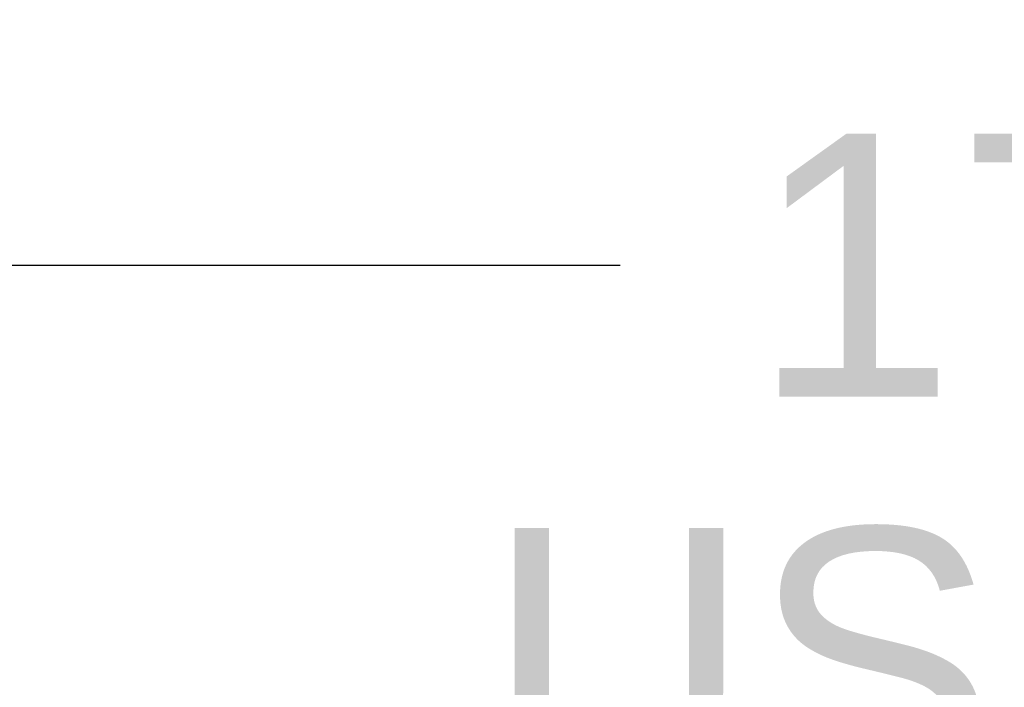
# Model space of a CAD drawing. Header units: inches. Extents: x 0 to 243, y 0 to 157.
# Tile 281 of 284: x 127.93 to 131.94, y 104.48 to 107.2. Entities that reach past the tile are written whole.
import ezdxf

# ---------------------------------------------------------------- set-up
doc = ezdxf.new("R2010")
doc.units = ezdxf.units.IN
doc.header["$LTSCALE"] = 13.357143
doc.header["$MEASUREMENT"] = 0
doc.layers.get('0').update_dxf_attribs({"linetype": 'CONTINUOUS'})
doc.layers.add('DIMENSIONS', color=7, linetype='CONTINUOUS')
doc.styles.get("Standard").update_dxf_attribs({"font": 'arial.ttf'})
doc.dimstyles.new('DIMSTYLE_1', dxfattribs={"dimtxt": 1.071429, "dimasz": 1.428571, "dimexe": 0.09, "dimexo": 0.07, "dimgap": 0.0375, "dimtad": 0, "dimtih": 1, "dimtoh": 1, "dimzin": 4, "dimdsep": 46, "dimtxsty": 'Standard', "dimblk": '_FILLED', "dimblk1": '_FILLED', "dimblk2": '_FILLED', "dimcen": 0.09, "dimadec": 3, "dimazin": 1, "dimtfac": 1, "dimtdec": 3, "dimtofl": 0, "dimtmove": 0, "dimatfit": 3, "dimldrblk": '_FILLED', "dimfxl": 0, "dimtolj": 1, "dimtzin": 4, "dimarcsym": 0})

# ---------------------------------------------------------------- blocks, each defined once
blk = doc.blocks.new('_FILLED')
at = {"color": 0, "linetype": 'ByBlock'}
blk.add_solid([(0, 0), (-1, 0.2), (-1, -0.2)], dxfattribs=at)
blk = doc.blocks.new('*D10')
at = {"layer": 'DIMENSIONS', "color": 2, "linetype": 'Continuous'}
for p, q in [((123.9524, 107.1964), (123.9524, 104.9103)), ((141.6184, 107.1964), (141.6184, 104.9103)), ((123.9524, 106.196), (130.3777, 106.196)), ((141.6184, 106.196), (135.1931, 106.196))]:
    blk.add_line(p, q, dxfattribs=at)
at = {"layer": 'DIMENSIONS', "color": 2, "linetype": 'Continuous', "xscale": 1.4285714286, "yscale": 1.4285714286, "zscale": 1.4285714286, "rotation": 180}
blk.add_blockref('_FILLED', (123.9524, 106.196), dxfattribs=at)
at = {"layer": 'DIMENSIONS', "color": 2, "linetype": 'Continuous', "xscale": 1.4285714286, "yscale": 1.4285714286, "zscale": 1.4285714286}
blk.add_blockref('_FILLED', (141.6184, 106.196), dxfattribs=at)
at = {"layer": 'DIMENSIONS', "color": 2, "linetype": 'Continuous', "insert": (132.7854, 106.7318), "char_height": 1.07143, "width": 5.894849, "attachment_point": 2, "line_spacing_factor": 0.9}
blk.add_mtext('17.67\\PUSABLE\\PDEPTH', dxfattribs=at)

msp = doc.modelspace()

# ---------------------------------------------------------------- dimensions: what is measured, and where the dimension line sits
at = {"layer": 'DIMENSIONS', "color": 2, "linetype": 'Continuous'}
dim = msp.add_linear_dim(base=(141.6184, 106.196), p1=(123.9524, 104.8403), p2=(141.6184, 104.8403), text='<>\\PUSABLE\\PDEPTH', dimstyle='DIMSTYLE_1', dxfattribs=at)
dim.commit()
dim.dimension.update_dxf_attribs({"geometry": '*D10', "text_midpoint": (132.7854, 104.5889), "dimtype": 160})

doc.saveas('drawing.dxf')
